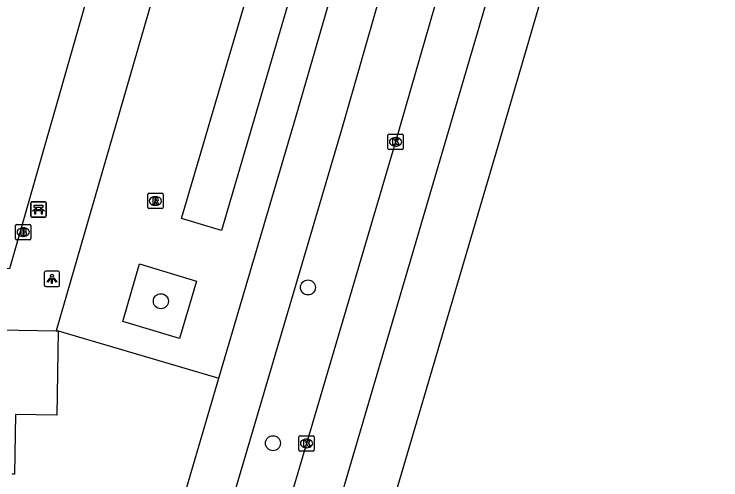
# Model space of a CAD drawing. Extents: x 159822 to 160765, y 380693 to 381634.
# Drawn here: x 160509.51 to 160555.61, y 381253.36 to 381283.7 of the extents above; entities that cross this region are included whole.
import ezdxf

# ---------------------------------------------------------------- set-up
doc = ezdxf.new("R2010")
doc.units = 0
for name, color, linetype in [('IMGEO_Bank', 7, 'Continuous'), ('IMGEO_Boom', 7, 'Continuous'), ('IMGEO_Brandkraan', 7, 'Continuous'), ('IMGEO_Fietspad_gesloten', 7, 'Continuous'), ('IMGEO_Kolk', 7, 'Continuous'), ('IMGEO_Lichtpunt', 7, 'Continuous'), ('IMGEO_Pand', 7, 'Continuous'), ('IMGEO_Rijbaan_regionaal_gesloten', 7, 'Continuous'), ('IMGEO_Rioolput', 7, 'Continuous'), ('IMGEO_Voetpad_open', 7, 'Continuous')]:
    doc.layers.add(name, color=color, linetype=linetype)

msp = doc.modelspace()

# ---------------------------------------------------------------- linework, layer by layer
at = {"layer": 'IMGEO_Bank'}
for p, q in [((160510.604, 381270.553), (160510.604, 381271.394)), ((160510.604, 381271.394), (160510.604, 381270.553)), ((160510.679, 381271.478), (160511.52, 381271.478)), ((160511.52, 381271.478), (160510.679, 381271.478)), ((160510.913, 381270.984), (160510.913, 381271.09)), ((160510.957, 381271.09), (160510.957, 381270.984)), ((160511.245, 381271.096), (160510.963, 381271.096)), ((160511.251, 381270.984), (160511.251, 381271.09)), ((160511.295, 381271.09), (160511.295, 381270.984)), ((160511.604, 381271.403), (160511.604, 381270.562)), ((160511.604, 381270.562), (160511.604, 381271.403)), ((160511.301, 381270.876), (160510.908, 381270.876)), ((160510.963, 381270.978), (160511.245, 381270.978)), ((160511.529, 381270.478), (160510.688, 381270.478)), ((160510.688, 381270.478), (160511.529, 381270.478))]:
    msp.add_line(p, q, dxfattribs=at)
for points in [[(160510.907, 381271.096), (160510.821, 381271.096), (160510.821, 381271.257), (160511.384, 381271.257), (160511.384, 381271.096), (160511.301, 381271.096)], [(160510.851, 381270.876), (160510.709, 381270.876), (160510.821, 381270.978), (160510.907, 381270.978)], [(160510.901, 381270.869), (160510.901, 381270.662), (160510.858, 381270.662), (160510.858, 381270.869)], [(160511.301, 381270.978), (160511.384, 381270.978), (160511.496, 381270.876), (160511.357, 381270.876)], [(160511.351, 381270.869), (160511.351, 381270.662), (160511.307, 381270.662), (160511.307, 381270.869)]]:
    msp.add_lwpolyline(points, dxfattribs=at)
for centre, radius, start, end in [((160510.682, 381271.4), 0.0779, 92.4484, 184.2845), ((160510.682, 381271.4), 0.0779, 92.4484, 184.2845), ((160510.906, 381271.089), 0.00671, 2.8957, 87.1043), ((160510.963, 381271.089), 0.00671, 92.8957, 177.1043), ((160511.245, 381271.089), 0.00671, 2.8957, 87.1043), ((160511.302, 381271.089), 0.00671, 92.8957, 177.1043), ((160511.526, 381271.4), 0.0779, 2.4484, 94.2845), ((160511.526, 381271.4), 0.0779, 2.4484, 94.2845), ((160510.851, 381270.869), 0.00671, 2.8957, 87.1043), ((160510.908, 381270.869), 0.00671, 92.8957, 177.1043), ((160510.906, 381270.985), 0.00671, 272.8957, 357.1043), ((160510.963, 381270.985), 0.00671, 182.8957, 267.1043), ((160511.245, 381270.985), 0.00671, 272.8957, 357.1043), ((160511.302, 381270.985), 0.00671, 182.8957, 267.1043), ((160511.3, 381270.869), 0.00671, 2.8957, 87.1043), ((160511.357, 381270.869), 0.00671, 92.8957, 177.1043), ((160510.682, 381270.556), 0.0779, 182.4484, 274.2845), ((160510.682, 381270.556), 0.0779, 182.4484, 274.2845), ((160511.526, 381270.556), 0.0779, 272.4484, 4.2845), ((160511.526, 381270.556), 0.0779, 272.4484, 4.2845)]:
    msp.add_arc(centre, radius, start, end, dxfattribs=at)
at = {"layer": 'IMGEO_Boom'}
for centre in [(160528.679, 381265.893), (160519.086, 381264.995), (160526.399, 381255.744)]:
    msp.add_circle(centre, 0.489, dxfattribs=at)
at = {"layer": 'IMGEO_Brandkraan'}
for p, q in [((160509.604, 381269.076), (160509.604, 381269.928)), ((160509.679, 381270.002), (160510.531, 381270.002)), ((160510.092, 381269.782), (160510.117, 381269.782)), ((160510.605, 381269.928), (160510.605, 381269.076)), ((160510.115, 381269.222), (160510.09, 381269.222)), ((160510.531, 381269.002), (160509.679, 381269.002))]:
    msp.add_line(p, q, dxfattribs=at)
for points in [[(160509.604, 381269.076), (160509.604, 381269.928)], [(160509.679, 381270.002), (160510.531, 381270.002)], [(160509.952, 381269.702), (160509.952, 381269.302), (160510.165, 381269.302)], [(160510.183, 381269.702), (160509.952, 381269.702)], [(160510.605, 381269.928), (160510.605, 381269.076)], [(160510.131, 381269.621), (160510.077, 381269.621), (160510.077, 381269.545)], [(160510.077, 381269.545), (160510.13, 381269.545)], [(160510.139, 381269.469), (160510.077, 381269.469), (160510.077, 381269.388)], [(160510.077, 381269.388), (160510.139, 381269.388)], [(160510.531, 381269.002), (160509.679, 381269.002)]]:
    msp.add_lwpolyline(points, dxfattribs=at)
for centre, radius, start, end in [((160509.681, 381269.926), 0.0765, 91.552, 178.448), ((160509.681, 381269.926), 0.0765, 91.552, 178.448), ((160510.187, 381269.557), 0.145, 59.4692, 91.5367), ((160510.212, 381269.604), 0.0922, 285.5137, 58.1501), ((160510.529, 381269.926), 0.0765, 1.552, 88.448), ((160510.529, 381269.926), 0.0765, 1.552, 88.448), ((160510.132, 381269.583), 0.0379, 267.8285, 90.9355), ((160510.14, 381269.428), 0.0404, 269.8759, 90.5077), ((160510.171, 381269.553), 0.251, 268.6676, 293.5347), ((160510.217, 381269.412), 0.105, 301.3115, 78.989), ((160509.681, 381269.078), 0.0765, 181.552, 268.448), ((160509.681, 381269.078), 0.0765, 181.552, 268.448), ((160510.529, 381269.078), 0.0765, 271.552, 358.448), ((160510.529, 381269.078), 0.0765, 271.552, 358.448)]:
    msp.add_arc(centre, radius, start, end, dxfattribs=at)
for centre, major_axis, ratio, start_param, end_param in [((160510.091, 381269.502), (-0.387, 0.002), 0.722429, 4.712389, 7.853982), ((160510.116, 381269.502), (-0.39, 0.002), 0.717154, 1.570796, 4.712389)]:
    msp.add_ellipse(centre, major_axis=major_axis, ratio=ratio, start_param=start_param, end_param=end_param, dxfattribs=at)
at = {"layer": 'IMGEO_Fietspad_gesloten'}
for points in [[(160522.877, 381259.975), (160527.9, 381276.994), (160534.113, 381298.458), (160547.841, 381345.046), (160549.41, 381350.864)], [(160492.421, 381146.083), (160500, 381171.788), (160504.355, 381186.559), (160523.143, 381250), (160530.941, 381276.33), (160536.904, 381297.216), (160550.217, 381342.326)], [(160489.508, 381146.96), (160500, 381182.537), (160501.455, 381187.47), (160519.715, 381249.262), (160519.933, 381250), (160522.877, 381259.975)]]:
    msp.add_lwpolyline(points, dxfattribs=at)
at = {"layer": 'IMGEO_Kolk'}
for p, q in [((160533.892, 381274.956), (160533.892, 381275.808)), ((160533.967, 381275.882), (160534.819, 381275.882)), ((160534.38, 381275.662), (160534.405, 381275.662)), ((160534.893, 381275.808), (160534.893, 381274.956)), ((160534.819, 381274.882), (160533.967, 381274.882)), ((160534.403, 381275.102), (160534.378, 381275.102)), ((160528.091, 381255.303), (160528.091, 381256.155)), ((160528.166, 381256.229), (160529.018, 381256.229)), ((160528.579, 381256.009), (160528.604, 381256.009)), ((160529.092, 381256.155), (160529.092, 381255.303)), ((160528.602, 381255.449), (160528.577, 381255.449)), ((160529.018, 381255.229), (160528.166, 381255.229))]:
    msp.add_line(p, q, dxfattribs=at)
for points in [[(160533.892, 381274.956), (160533.892, 381275.808)], [(160533.967, 381275.882), (160534.819, 381275.882)], [(160534.893, 381275.808), (160534.893, 381274.956)], [(160534.213, 381275.582), (160534.336, 381275.582), (160534.336, 381275.431), (160534.466, 381275.582), (160534.63, 381275.582), (160534.484, 381275.431), (160534.637, 381275.182), (160534.485, 381275.182), (160534.4, 381275.346), (160534.336, 381275.279), (160534.336, 381275.182), (160534.213, 381275.182), (160534.213, 381275.582)], [(160534.819, 381274.882), (160533.967, 381274.882)], [(160528.091, 381255.303), (160528.091, 381256.155)], [(160528.166, 381256.229), (160529.018, 381256.229)], [(160528.412, 381255.929), (160528.535, 381255.929), (160528.535, 381255.778), (160528.665, 381255.929), (160528.829, 381255.929), (160528.683, 381255.778), (160528.836, 381255.529), (160528.684, 381255.529), (160528.599, 381255.693), (160528.535, 381255.626), (160528.535, 381255.529), (160528.412, 381255.529), (160528.412, 381255.929)], [(160529.092, 381256.155), (160529.092, 381255.303)], [(160529.018, 381255.229), (160528.166, 381255.229)]]:
    msp.add_lwpolyline(points, dxfattribs=at)
for centre, start, end in [((160533.969, 381275.806), 91.552, 178.448), ((160533.969, 381275.806), 91.552, 178.448), ((160534.817, 381275.806), 1.552, 88.448), ((160534.817, 381275.806), 1.552, 88.448), ((160533.969, 381274.958), 181.552, 268.448), ((160533.969, 381274.958), 181.552, 268.448), ((160534.817, 381274.958), 271.552, 358.448), ((160534.817, 381274.958), 271.552, 358.448), ((160528.168, 381256.153), 91.552, 178.448), ((160528.168, 381256.153), 91.552, 178.448), ((160529.016, 381256.153), 1.552, 88.448), ((160529.016, 381256.153), 1.552, 88.448), ((160528.168, 381255.305), 181.552, 268.448), ((160528.168, 381255.305), 181.552, 268.448), ((160529.016, 381255.305), 271.552, 358.448), ((160529.016, 381255.305), 271.552, 358.448)]:
    msp.add_arc(centre, 0.0765, start, end, dxfattribs=at)
for centre, major_axis, ratio, start_param, end_param in [((160534.379, 381275.382), (-0.387, 0.002), 0.722429, 4.712389, 7.853982), ((160534.404, 381275.382), (-0.39, 0.002), 0.717154, 1.570796, 4.712389), ((160528.578, 381255.729), (-0.387, 0.002), 0.722429, 4.712389, 7.853982), ((160528.603, 381255.729), (-0.39, 0.002), 0.717154, 1.570796, 4.712389)]:
    msp.add_ellipse(centre, major_axis=major_axis, ratio=ratio, start_param=start_param, end_param=end_param, dxfattribs=at)
at = {"layer": 'IMGEO_Lichtpunt'}
for p, q in [((160512.385, 381266.952), (160511.577, 381266.952)), ((160512.385, 381266.952), (160511.577, 381266.952)), ((160511.483, 381266.857), (160511.483, 381266.05)), ((160511.483, 381266.857), (160511.483, 381266.05)), ((160512.479, 381266.05), (160512.479, 381266.857)), ((160512.479, 381266.05), (160512.479, 381266.857)), ((160511.577, 381265.956), (160512.385, 381265.956)), ((160511.577, 381265.956), (160512.385, 381265.956))]:
    msp.add_line(p, q, dxfattribs=at)
for points in [[(160511.857, 381266.521), (160511.896, 381266.493), (160511.708, 381266.231), (160511.67, 381266.258), (160511.857, 381266.521)], [(160511.959, 381266.473), (160512.006, 381266.473), (160512.006, 381266.151), (160511.959, 381266.151), (160511.959, 381266.473)], [(160512.069, 381266.493), (160512.107, 381266.52), (160512.294, 381266.258), (160512.255, 381266.23), (160512.069, 381266.493)]]:
    msp.add_lwpolyline(points, dxfattribs=at)
msp.add_circle((160511.982, 381266.655), 0.0994, dxfattribs=at)
for centre, start, end in [((160511.577, 381266.857), 90, 180), ((160511.577, 381266.857), 90, 180), ((160512.385, 381266.857), 0, 90), ((160512.385, 381266.857), 0, 90), ((160511.577, 381266.05), 180, 270), ((160511.577, 381266.05), 180, 270), ((160512.385, 381266.05), 270, 0), ((160512.385, 381266.05), 270, 360)]:
    msp.add_arc(centre, 0.0946, start, end, dxfattribs=at)
at = {"layer": 'IMGEO_Pand'}
for points in [[(160460.254, 381263.945), (160500, 381263.278), (160512.258, 381263.072)], [(160512.39, 381263.07), (160512.297, 381257.568), (160509.614, 381257.613), (160509.549, 381253.719), (160509.395, 381253.722)], [(160512.258, 381263.072), (160512.39, 381263.07)]]:
    msp.add_lwpolyline(points, dxfattribs=at)
at = {"layer": 'IMGEO_Rijbaan_regionaal_gesloten'}
for points in [[(160561.393, 381356.646), (160559.769, 381350.636), (160498.994, 381144.105)], [(160502.119, 381143.165), (160533.676, 381250), (160541.073, 381275.043), (160557.917, 381332.651), (160562.989, 381349.916), (160564.749, 381355.905)], [(160555.147, 381346.252), (160551.381, 381333.543), (160545.897, 381314.788), (160539.811, 381294.152), (160534.393, 381275.382), (160528.594, 381255.728), (160526.897, 381250), (160516.922, 381216.342), (160511.125, 381196.73), (160505.316, 381177.021), (160500, 381159.024), (160495.869, 381145.045)]]:
    msp.add_lwpolyline(points, dxfattribs=at)
at = {"layer": 'IMGEO_Rioolput'}
for p, q in [((160518.226, 381271.103), (160518.226, 381271.955)), ((160518.301, 381272.029), (160519.153, 381272.029)), ((160519.227, 381271.955), (160519.227, 381271.103)), ((160518.714, 381271.809), (160518.739, 381271.809)), ((160518.737, 381271.249), (160518.712, 381271.249)), ((160519.153, 381271.029), (160518.301, 381271.029))]:
    msp.add_line(p, q, dxfattribs=at)
for points in [[(160518.226, 381271.103), (160518.226, 381271.955)], [(160518.301, 381272.029), (160519.153, 381272.029)], [(160519.227, 381271.955), (160519.227, 381271.103)], [(160518.815, 381271.727), (160518.563, 381271.729), (160518.563, 381271.329)], [(160518.563, 381271.329), (160518.687, 381271.329), (160518.687, 381271.491), (160518.698, 381271.491)], [(160518.741, 381271.648), (160518.687, 381271.648), (160518.687, 381271.567)], [(160518.687, 381271.567), (160518.739, 381271.567)], [(160518.745, 381271.462), (160518.816, 381271.329), (160518.956, 381271.329), (160518.891, 381271.455)], [(160519.153, 381271.029), (160518.301, 381271.029)]]:
    msp.add_lwpolyline(points, dxfattribs=at)
for centre, radius, start, end in [((160518.303, 381271.953), 0.0765, 91.552, 178.448), ((160518.303, 381271.953), 0.0765, 91.552, 178.448), ((160519.151, 381271.953), 0.0765, 1.552, 88.448), ((160519.151, 381271.953), 0.0765, 1.552, 88.448), ((160518.697, 381271.438), 0.0533, 26.0293, 88.6989), ((160518.723, 381271.756), 0.19, 274.7715, 282.9687), ((160518.747, 381271.552), 0.0964, 77.0061, 93.1865), ((160518.761, 381271.609), 0.0378, 276.6634, 79.6772), ((160518.814, 381271.617), 0.109, 350.3612, 89.416), ((160518.812, 381271.617), 0.112, 277.5842, 350.9817), ((160518.796, 381271.402), 0.108, 29.5134, 73.7905), ((160518.303, 381271.105), 0.0765, 181.552, 268.448), ((160518.303, 381271.105), 0.0765, 181.552, 268.448), ((160519.151, 381271.105), 0.0765, 271.552, 358.448), ((160519.151, 381271.105), 0.0765, 271.552, 358.448)]:
    msp.add_arc(centre, radius, start, end, dxfattribs=at)
for centre, major_axis, ratio, start_param, end_param in [((160518.713, 381271.529), (-0.387, 0.002), 0.722429, 4.712389, 7.853982), ((160518.738, 381271.529), (-0.39, 0.002), 0.717154, 1.570796, 4.712389)]:
    msp.add_ellipse(centre, major_axis=major_axis, ratio=ratio, start_param=start_param, end_param=end_param, dxfattribs=at)
at = {"layer": 'IMGEO_Voetpad_open'}
for points in [[(160525.612, 381309.15), (160512.258, 381263.072)], [(160500, 381305.644), (160520.119, 381305.275), (160509.218, 381267.114), (160500, 381267.286), (160489.002, 381267.491)], [(160531.534, 381298.587), (160523.033, 381269.612), (160520.424, 381270.393), (160526.817, 381292.117), (160525.662, 381292.471), (160526.342, 381294.761), (160527.503, 381294.438), (160528.942, 381299.336), (160531.534, 381298.587)], [(160521.409, 381266.307), (160520.31, 381262.559), (160516.594, 381263.667), (160517.697, 381267.422), (160521.409, 381266.307)], [(160512.39, 381263.07), (160522.877, 381259.975)]]:
    msp.add_lwpolyline(points, dxfattribs=at)

doc.saveas('drawing.dxf')
